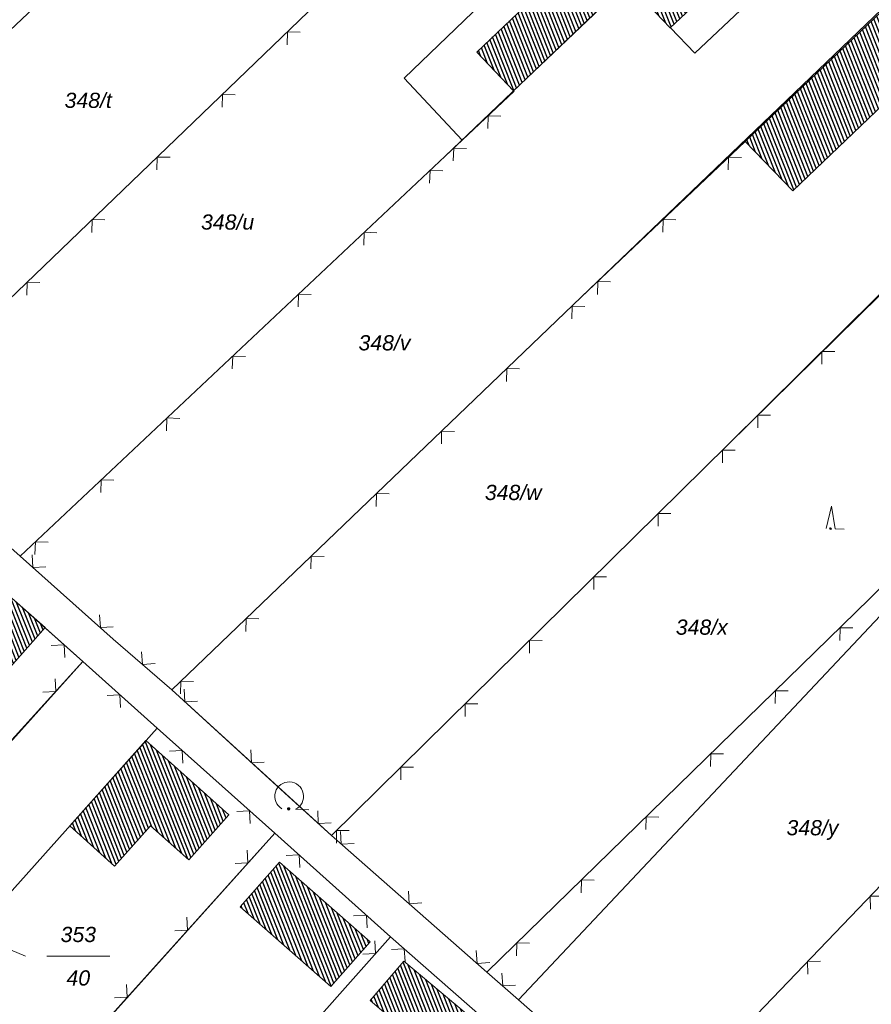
# Model space of a CAD drawing. Header units: metres. Extents: x 345144 to 348639, y 5629211 to 5635235.
# Tile 837 of 1056: x 347634 to 347681, y 5630612 to 5630667. Entities that reach past the tile are written whole.
import ezdxf
from ezdxf.enums import TextEntityAlignment as Align

# ---------------------------------------------------------------- set-up
doc = ezdxf.new("R2010")
doc.units = ezdxf.units.M
doc.header["$MEASUREMENT"] = 0
for name, color, linetype in [('081-083 Topographie', 7, 'Continuous'), ('AX Flurstück', 7, 'Continuous'), ('AX Gebäude', 7, 'Continuous'), ('Definitionslinie', 7, 'Continuous'), ('MG Präsentationsobjekt - Linie', 7, 'Continuous'), ('Präsentationsobjekt -Text (punktförmig)', 7, 'Continuous')]:
    doc.layers.add(name, color=color, linetype=linetype)
doc.styles.add('ARIALIT', font='ariali.ttf', dxfattribs={"height": 1})
pattern_1 = [(111.5294117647, (0, 0), (-0.186045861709, -0.07339575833), [])]

# ---------------------------------------------------------------- blocks, each defined once
blk = doc.blocks.new('alk_7200_nrwx2')
at = {"true_color": 0x2e2e2e}
h = blk.add_hatch(color=250, dxfattribs=at)
edge = h.paths.add_edge_path(flags=0)
edge.add_arc((-0.020544, -0.388118), 0.055525, 180, 360, ccw=False)
edge.add_arc((-0.020544, -0.388118), 0.055525, 0, 180, ccw=False)
at = {"color": 250, "lineweight": 5, "true_color": 0x2e2e2e, "flags": 128}
blk.add_lwpolyline([(-0.298168, -0.388118), (-0.020544, 1), (0.257079, -0.388118), (0.812326, -0.388118)], dxfattribs=at)
blk.add_lwpolyline([(-0.298168, -0.388118), (-0.020544, 1), (0.257079, -0.388118), (0.812326, -0.388118)], dxfattribs=at)
at = {"color": 250, "lineweight": 5, "true_color": 0x2e2e2e}
for start, end in [(0, 180), (180, 0)]:
    blk.add_arc((-0.020544, -0.388118), 0.055525, start, end, dxfattribs=at)
blk = doc.blocks.new('alk_7100_nrwx2')
at = {"true_color": 0x2e2e2e}
h = blk.add_hatch(color=250, dxfattribs=at)
edge = h.paths.add_edge_path(flags=0)
edge.add_arc((0.024073, -0.597267), 0.057254, 180, 360, ccw=False)
edge.add_arc((0.024073, -0.597267), 0.057255, 0, 180, ccw=False)
at = {"color": 250, "lineweight": 5, "true_color": 0x2e2e2e, "flags": 128}
blk.add_lwpolyline([(0.349382, -0.597267), (1, -0.597267)], dxfattribs=at)
at = {"color": 250, "lineweight": 5, "true_color": 0x2e2e2e}
for centre, radius, start, end in [((0.024073, 0.012362), 0.690995, -61.9148169, -118.0851831), ((0.024073, -0.597267), 0.057255, 0, 180), ((0.024073, -0.597267), 0.057254, 180, 0)]:
    blk.add_arc(centre, radius, start, end, dxfattribs=at)

msp = doc.modelspace()

# ---------------------------------------------------------------- hatches: boundary and pattern name
at = {"layer": 'AX Gebäude', "true_color": 0x4f4f4f}
h = msp.add_hatch(dxfattribs=at)
h.set_pattern_fill('_USER', color=251, scale=0.2, angle=111.5294118, style=0, pattern_type=0)
h.set_pattern_definition(pattern_1)
h.paths.add_polyline_path([(347667.145, 5630668.873), (347660.865, 5630662.884), (347658.826, 5630665.022), (347665.966, 5630671.832), (347667.265, 5630672.395), (347668.967, 5630670.61)], flags=0)
h = msp.add_hatch(dxfattribs=at)
h.set_pattern_fill('_USER', color=251, scale=0.2, angle=111.5294118, style=0, pattern_type=0)
h.set_pattern_definition(pattern_1)
h.paths.add_polyline_path([(347668.967, 5630670.61), (347670.562, 5630668.937), (347670.722, 5630669.09), (347671.52, 5630668.253), (347669.538, 5630666.363), (347667.145, 5630668.873)], flags=0)
h = msp.add_hatch(dxfattribs=at)
h.set_pattern_fill('_USER', color=251, scale=0.2, angle=111.5294118, style=0, pattern_type=0)
h.set_pattern_definition(pattern_1)
h.paths.add_polyline_path([(347673.686, 5630660.075), (347681.232, 5630667.264), (347683.843, 5630664.536), (347676.316, 5630657.337)], flags=0)
h = msp.add_hatch(dxfattribs=at)
h.set_pattern_fill('_USER', color=251, scale=0.2, angle=111.5294118, style=0, pattern_type=0)
h.set_pattern_definition(pattern_1)
h.paths.add_polyline_path([(347631.882, 5630633.776), (347632.917, 5630634.944), (347634.934, 5630633.156), (347631.638, 5630629.436), (347629.62, 5630631.223)], flags=0)
h = msp.add_hatch(dxfattribs=at)
h.set_pattern_fill('_USER', color=251, scale=0.2, angle=111.5294118, style=0, pattern_type=0)
h.set_pattern_definition(pattern_1)
h.paths.add_polyline_path([(347640.506, 5630626.903), (347645.105, 5630622.795), (347642.88, 5630620.304), (347640.771, 5630622.187), (347638.78, 5630619.959), (347636.29, 5630622.183)], flags=0)
h = msp.add_hatch(dxfattribs=at)
h.set_pattern_fill('_USER', color=251, scale=0.2, angle=111.5294118, style=0, pattern_type=0)
h.set_pattern_definition(pattern_1)
h.paths.add_polyline_path([(347647.903, 5630620.17), (347652.922, 5630615.756), (347650.755, 5630613.292), (347645.736, 5630617.706)], flags=0)
h = msp.add_hatch(dxfattribs=at)
h.set_pattern_fill('_USER', color=251, scale=0.2, angle=111.5294118, style=0, pattern_type=0)
h.set_pattern_definition(pattern_1)
h.paths.add_polyline_path([(347654.786, 5630614.683), (347658.698, 5630611.408), (347655.894, 5630608.134), (347654.895, 5630608.974), (347655.808, 5630610.055), (347652.92, 5630612.517)], flags=0)

# ---------------------------------------------------------------- linework, layer by layer
at = {"layer": '081-083 Topographie', "color": 7, "linetype": 'Continuous', "lineweight": 5, "flags": 128}
for points in [[(347669.544, 5630666.363), (347670.89, 5630664.964), (347670.89, 5630664.964), (347675.614, 5630669.434), (347675.614, 5630669.434), (347678.183, 5630669.393), (347678.183, 5630669.393), (347686.861, 5630677.763), (347686.861, 5630677.763), (347682.995, 5630681.897), (347682.995, 5630681.897), (347686.22, 5630684.883)], [(347625.565, 5630644.243), (347649.499, 5630667.248), (347649.499, 5630667.248), (347660.842, 5630678.152)], [(347664.557, 5630674.285), (347665.237, 5630673.616), (347665.237, 5630673.616), (347654.812, 5630663.572), (347654.812, 5630663.572), (347658.014, 5630660.147)], [(347633.545, 5630637.119), (347657.081, 5630659.268), (347657.081, 5630659.268), (347658.014, 5630660.147), (347658.014, 5630660.147), (347660.896, 5630662.857)], [(347659.388, 5630614.089), (347680.59, 5630634.764), (347680.59, 5630634.764), (347687.676, 5630641.853), (347687.676, 5630641.853), (347692.21, 5630646.907), (347692.21, 5630646.907), (347707.749, 5630662.118), (347707.749, 5630662.118), (347708.213, 5630662.557)], [(347641.938, 5630629.709), (347664.606, 5630651.446), (347664.606, 5630651.446), (347673.686, 5630660.076)], [(347650.779, 5630621.648), (347672.711, 5630643.267), (347672.711, 5630643.267), (347683.158, 5630653.621), (347683.158, 5630653.621), (347684.599, 5630655.059)], [(347625.565, 5630644.243), (347633.545, 5630637.119)], [(347633.545, 5630637.119), (347638.698, 5630632.521), (347638.698, 5630632.521), (347641.938, 5630629.709)], [(347668.719, 5630605.896), (347689.019, 5630627.064), (347689.019, 5630627.064), (347693.436, 5630631.797), (347693.436, 5630631.797), (347696.358, 5630634.934)], [(347634.932, 5630633.142), (347637.021, 5630631.274)], [(347620.568, 5630613.155), (347637.021, 5630631.274)], [(347637.021, 5630631.274), (347641.125, 5630627.595), (347641.125, 5630627.595), (347647.643, 5630621.777)], [(347641.938, 5630629.709), (347648.412, 5630623.806), (347648.412, 5630623.806), (347650.779, 5630621.648)], [(347627.953, 5630599.902), (347629.26, 5630601.354), (347629.26, 5630601.354), (347647.643, 5630621.777)], [(347647.643, 5630621.777), (347654.055, 5630616.043)], [(347650.779, 5630621.648), (347659.388, 5630614.089)], [(347635.798, 5630595.49), (347654.055, 5630616.043)], [(347659.32, 5630611.406), (347654.055, 5630616.043)], [(347659.388, 5630614.089), (347661.142, 5630612.549), (347661.142, 5630612.549), (347668.719, 5630605.896)]]:
    msp.add_lwpolyline(points, dxfattribs=at)
at = {"layer": 'AX Flurstück', "color": 8, "linetype": 'Continuous', "lineweight": 13, "true_color": 0x808080, "flags": 128}
for points in [[(347607.834, 5630660.199), (347633.497, 5630683.586), (347662.498, 5630710.015), (347670.077, 5630702.097), (347642.087, 5630674.844), (347617.362, 5630651.518), (347609.536, 5630658.755), (347607.834, 5630660.199)], [(347642.087, 5630674.844), (347670.077, 5630702.097), (347677.554, 5630694.216), (347649.499, 5630667.249), (347625.565, 5630644.243), (347617.362, 5630651.518), (347642.087, 5630674.844)], [(347625.565, 5630644.243), (347649.499, 5630667.249), (347677.554, 5630694.216), (347685.2, 5630686.156), (347657.081, 5630659.268), (347633.545, 5630637.12), (347625.565, 5630644.243)], [(347657.081, 5630659.268), (347685.2, 5630686.156), (347686.22, 5630684.883), (347692.642, 5630678.333), (347664.606, 5630651.446), (347641.938, 5630629.709), (347638.698, 5630632.521), (347633.545, 5630637.12), (347657.081, 5630659.268)], [(347664.606, 5630651.446), (347692.642, 5630678.333), (347700.438, 5630670.597), (347672.712, 5630643.267), (347650.779, 5630621.648), (347641.938, 5630629.709), (347664.606, 5630651.446)], [(347681.741, 5630634.434), (347661.142, 5630612.549), (347659.387, 5630614.089), (347650.779, 5630621.648), (347672.712, 5630643.267), (347700.438, 5630670.597), (347708.211, 5630662.556), (347681.741, 5630634.434)], [(347684.343, 5630588.896), (347679.148, 5630593.52), (347672.246, 5630599.764), (347665.778, 5630605.58), (347660.806, 5630610.055), (347659.319, 5630611.406), (347654.054, 5630616.043), (347647.643, 5630621.777), (347641.125, 5630627.596), (347637.021, 5630631.275), (347632.917, 5630634.944), (347626.404, 5630640.632), (347619.998, 5630646.496), (347615.844, 5630650.177), (347611.683, 5630653.913), (347608.022, 5630657.226), (347605.302, 5630659.901), (347599.177, 5630665.794), (347595.557, 5630669.293)], [(347599.515, 5630668.095), (347607.834, 5630660.199), (347609.536, 5630658.755), (347617.362, 5630651.518), (347625.565, 5630644.243), (347633.545, 5630637.12), (347638.698, 5630632.521), (347641.938, 5630629.709), (347650.779, 5630621.648), (347659.387, 5630614.089), (347661.142, 5630612.549), (347668.72, 5630605.896), (347676.622, 5630598.576), (347684.675, 5630591.479)], [(347689.019, 5630627.064), (347668.72, 5630605.896), (347661.142, 5630612.549), (347681.741, 5630634.434), (347708.211, 5630662.556), (347712.735, 5630658.233), (347715.956, 5630655.155), (347689.019, 5630627.064)], [(347696.461, 5630619.281), (347676.622, 5630598.576), (347668.72, 5630605.896), (347689.019, 5630627.064), (347715.956, 5630655.155), (347723.968, 5630647.498), (347696.461, 5630619.281)], [(347637.021, 5630631.275), (347608.881, 5630599.946), (347601.674, 5630606.293), (347611.485, 5630617.242), (347614.574, 5630614.475), (347632.917, 5630634.944), (347637.021, 5630631.275)], [(347608.881, 5630599.946), (347637.021, 5630631.275), (347641.125, 5630627.596), (347623.048, 5630607.356), (347618.346, 5630608.977), (347612.384, 5630602.288), (347608.881, 5630599.946)], [(347647.643, 5630621.777), (347619.46, 5630590.38), (347616.069, 5630593.37), (347625.921, 5630604.357), (347622.81, 5630607.095), (347623.048, 5630607.356), (347641.125, 5630627.596), (347647.643, 5630621.777)], [(347619.46, 5630590.38), (347647.643, 5630621.777), (347654.054, 5630616.043), (347635.798, 5630595.491), (347632.621, 5630598.331), (347622.811, 5630587.402), (347619.46, 5630590.38)], [(347635.798, 5630595.491), (347654.054, 5630616.043), (347659.319, 5630611.406), (347631.229, 5630580.066), (347631.113, 5630579.94), (347622.811, 5630587.402), (347632.621, 5630598.331), (347635.798, 5630595.491)]]:
    msp.add_lwpolyline(points, dxfattribs=at)
at = {"layer": 'AX Gebäude', "color": 7, "linetype": 'Continuous', "lineweight": 5, "flags": 128}
for points in [[(347667.145, 5630668.873), (347660.865, 5630662.884), (347658.826, 5630665.022), (347665.966, 5630671.832), (347667.265, 5630672.395), (347668.967, 5630670.61), (347667.145, 5630668.873)], [(347668.967, 5630670.61), (347670.562, 5630668.937), (347670.722, 5630669.09), (347671.52, 5630668.253), (347669.538, 5630666.363), (347667.145, 5630668.873), (347668.967, 5630670.61)], [(347673.686, 5630660.075), (347681.232, 5630667.264), (347683.843, 5630664.536), (347676.316, 5630657.337), (347673.686, 5630660.075)], [(347631.882, 5630633.776), (347632.917, 5630634.944), (347634.934, 5630633.156), (347631.638, 5630629.436), (347629.62, 5630631.223), (347631.882, 5630633.776)], [(347640.506, 5630626.903), (347645.105, 5630622.795), (347642.88, 5630620.304), (347640.771, 5630622.187), (347638.78, 5630619.959), (347636.29, 5630622.183), (347640.506, 5630626.903)], [(347647.903, 5630620.17), (347652.922, 5630615.756), (347650.755, 5630613.292), (347645.736, 5630617.706), (347647.903, 5630620.17)], [(347654.786, 5630614.683), (347658.698, 5630611.408), (347655.894, 5630608.134), (347654.895, 5630608.974), (347655.808, 5630610.055), (347652.92, 5630612.517), (347654.786, 5630614.683)]]:
    msp.add_lwpolyline(points, dxfattribs=at)
at = {"layer": 'Definitionslinie', "color": 7, "linetype": 'Continuous', "lineweight": 5, "flags": 128}
for points in [[(347654.812, 5630663.572), (347665.237, 5630673.616)], [(347670.89, 5630664.964), (347675.614, 5630669.434)], [(347625.565, 5630644.243), (347649.499, 5630667.248)], [(347669.544, 5630666.363), (347670.89, 5630664.964)], [(347649.053, 5630666.126), (347648.346, 5630666.14), (347648.332, 5630665.433)], [(347649.053, 5630666.126), (347648.346, 5630666.14), (347648.332, 5630665.433)], [(347654.812, 5630663.572), (347658.014, 5630660.147)], [(347645.449, 5630662.661), (347644.742, 5630662.675), (347644.728, 5630661.968)], [(347645.449, 5630662.661), (347644.742, 5630662.675), (347644.728, 5630661.968)], [(347658.014, 5630660.147), (347660.896, 5630662.857)], [(347660.162, 5630661.48), (347659.455, 5630661.502), (347659.433, 5630660.795)], [(347660.162, 5630661.48), (347659.455, 5630661.502), (347659.433, 5630660.795)], [(347657.081, 5630659.268), (347658.014, 5630660.147)], [(347658.254, 5630659.686), (347657.548, 5630659.708), (347657.526, 5630659.001)], [(347658.254, 5630659.686), (347657.548, 5630659.708), (347657.526, 5630659.001)], [(347664.606, 5630651.446), (347673.686, 5630660.076)], [(347633.545, 5630637.119), (347657.081, 5630659.268)], [(347641.844, 5630659.196), (347641.137, 5630659.21), (347641.123, 5630658.503)], [(347641.844, 5630659.196), (347641.137, 5630659.21), (347641.123, 5630658.503)], [(347673.477, 5630659.188), (347672.77, 5630659.206), (347672.752, 5630658.499)], [(347673.477, 5630659.188), (347672.77, 5630659.206), (347672.752, 5630658.499)], [(347656.943, 5630658.452), (347656.237, 5630658.473), (347656.215, 5630657.767)], [(347656.943, 5630658.452), (347656.237, 5630658.473), (347656.215, 5630657.767)], [(347638.239, 5630655.732), (347637.532, 5630655.746), (347637.518, 5630655.039)], [(347638.239, 5630655.732), (347637.532, 5630655.746), (347637.518, 5630655.039)], [(347669.853, 5630655.743), (347669.146, 5630655.761), (347669.128, 5630655.054)], [(347669.853, 5630655.743), (347669.146, 5630655.761), (347669.128, 5630655.054)], [(347653.302, 5630655.025), (347652.595, 5630655.047), (347652.574, 5630654.34)], [(347653.302, 5630655.025), (347652.595, 5630655.047), (347652.574, 5630654.34)], [(347672.711, 5630643.267), (347683.158, 5630653.621)], [(347634.634, 5630652.267), (347633.927, 5630652.281), (347633.913, 5630651.574)], [(347634.634, 5630652.267), (347633.927, 5630652.281), (347633.913, 5630651.574)], [(347666.229, 5630652.298), (347665.522, 5630652.316), (347665.504, 5630651.61)], [(347666.229, 5630652.298), (347665.522, 5630652.316), (347665.504, 5630651.61)], [(347649.661, 5630651.599), (347648.954, 5630651.62), (347648.933, 5630650.913)], [(347649.661, 5630651.599), (347648.954, 5630651.62), (347648.933, 5630650.913)], [(347641.938, 5630629.709), (347664.606, 5630651.446)], [(347664.806, 5630650.945), (347664.099, 5630650.959), (347664.084, 5630650.252)], [(347664.806, 5630650.945), (347664.099, 5630650.959), (347664.084, 5630650.252)], [(347678.642, 5630648.441), (347677.935, 5630648.444), (347677.931, 5630647.737)], [(347678.642, 5630648.441), (347677.935, 5630648.444), (347677.931, 5630647.737)], [(347646.02, 5630648.172), (347645.313, 5630648.194), (347645.292, 5630647.487)], [(347646.02, 5630648.172), (347645.313, 5630648.194), (347645.292, 5630647.487)], [(347661.197, 5630647.484), (347660.49, 5630647.499), (347660.475, 5630646.792)], [(347661.197, 5630647.484), (347660.49, 5630647.499), (347660.475, 5630646.792)], [(347642.379, 5630644.745), (347641.672, 5630644.767), (347641.65, 5630644.06)], [(347642.379, 5630644.745), (347641.672, 5630644.767), (347641.65, 5630644.06)], [(347675.09, 5630644.921), (347674.383, 5630644.924), (347674.38, 5630644.217)], [(347675.09, 5630644.921), (347674.383, 5630644.924), (347674.38, 5630644.217)], [(347625.565, 5630644.243), (347633.545, 5630637.119)], [(347657.588, 5630644.023), (347656.881, 5630644.038), (347656.866, 5630643.331)], [(347657.588, 5630644.023), (347656.881, 5630644.038), (347656.866, 5630643.331)], [(347650.779, 5630621.648), (347672.711, 5630643.267)], [(347673.135, 5630642.983), (347672.428, 5630642.988), (347672.422, 5630642.281)], [(347673.135, 5630642.983), (347672.428, 5630642.988), (347672.422, 5630642.281)], [(347680.59, 5630634.764), (347687.676, 5630641.853)], [(347638.737, 5630641.319), (347638.031, 5630641.34), (347638.009, 5630640.633)], [(347638.737, 5630641.319), (347638.031, 5630641.34), (347638.009, 5630640.633)], [(347653.979, 5630640.563), (347653.272, 5630640.578), (347653.257, 5630639.871)], [(347653.979, 5630640.563), (347653.272, 5630640.578), (347653.257, 5630639.871)], [(347669.574, 5630639.472), (347668.867, 5630639.478), (347668.862, 5630638.77)], [(347669.574, 5630639.472), (347668.867, 5630639.478), (347668.862, 5630638.77)], [(347635.096, 5630637.892), (347634.389, 5630637.914), (347634.368, 5630637.207)], [(347635.096, 5630637.892), (347634.389, 5630637.914), (347634.368, 5630637.207)], [(347633.545, 5630637.119), (347638.698, 5630632.521)], [(347634.216, 5630637.19), (347634.256, 5630636.484), (347634.962, 5630636.525)], [(347634.216, 5630637.19), (347634.256, 5630636.484), (347634.962, 5630636.525)], [(347650.37, 5630637.102), (347649.663, 5630637.117), (347649.648, 5630636.41)], [(347650.37, 5630637.102), (347649.663, 5630637.117), (347649.648, 5630636.41)], [(347666.013, 5630635.962), (347665.306, 5630635.968), (347665.301, 5630635.26)], [(347666.013, 5630635.962), (347665.306, 5630635.968), (347665.301, 5630635.26)], [(347659.388, 5630614.089), (347680.59, 5630634.764)], [(347637.947, 5630633.862), (347637.987, 5630633.156), (347638.693, 5630633.196)], [(347637.947, 5630633.862), (347637.987, 5630633.156), (347638.693, 5630633.196)], [(347646.761, 5630633.641), (347646.054, 5630633.656), (347646.039, 5630632.949)], [(347646.761, 5630633.641), (347646.054, 5630633.656), (347646.039, 5630632.949)], [(347634.932, 5630633.142), (347637.021, 5630631.274)], [(347679.645, 5630633.145), (347678.938, 5630633.153), (347678.929, 5630632.446)], [(347679.645, 5630633.145), (347678.938, 5630633.153), (347678.929, 5630632.446)], [(347638.698, 5630632.521), (347641.938, 5630629.709)], [(347662.452, 5630632.452), (347661.745, 5630632.458), (347661.74, 5630631.75)], [(347662.452, 5630632.452), (347661.745, 5630632.458), (347661.74, 5630631.75)], [(347636.016, 5630631.502), (347635.977, 5630632.208), (347635.27, 5630632.169)], [(347636.016, 5630631.502), (347635.977, 5630632.208), (347635.27, 5630632.169)], [(347640.268, 5630631.82), (347640.318, 5630631.115), (347641.023, 5630631.165)], [(347640.268, 5630631.82), (347640.318, 5630631.115), (347641.023, 5630631.165)], [(347620.568, 5630613.155), (347637.021, 5630631.274)], [(347637.021, 5630631.274), (347641.125, 5630627.595)], [(347634.811, 5630629.584), (347635.517, 5630629.618), (347635.483, 5630630.324)], [(347634.811, 5630629.584), (347635.517, 5630629.618), (347635.483, 5630630.324)], [(347641.938, 5630629.709), (347648.412, 5630623.806), (347648.412, 5630623.806), (347650.779, 5630621.648)], [(347643.152, 5630630.181), (347642.445, 5630630.196), (347642.431, 5630629.489)], [(347643.152, 5630630.181), (347642.445, 5630630.196), (347642.431, 5630629.489)], [(347642.631, 5630629.754), (347642.664, 5630629.047), (347643.37, 5630629.08)], [(347642.631, 5630629.754), (347642.664, 5630629.047), (347643.37, 5630629.08)], [(347639.112, 5630628.728), (347639.073, 5630629.435), (347638.367, 5630629.396)], [(347639.112, 5630628.728), (347639.073, 5630629.435), (347638.367, 5630629.396)], [(347676.066, 5630629.654), (347675.359, 5630629.663), (347675.35, 5630628.956)], [(347676.066, 5630629.654), (347675.359, 5630629.663), (347675.35, 5630628.956)], [(347658.891, 5630628.942), (347658.184, 5630628.947), (347658.179, 5630628.24)], [(347658.891, 5630628.942), (347658.184, 5630628.947), (347658.179, 5630628.24)], [(347641.125, 5630627.595), (347647.643, 5630621.777)], [(347668.719, 5630605.896), (347689.019, 5630627.064)], [(347642.559, 5630625.645), (347642.519, 5630626.351), (347641.813, 5630626.311)], [(347642.559, 5630625.645), (347642.519, 5630626.351), (347641.813, 5630626.311)], [(347646.326, 5630626.385), (347646.359, 5630625.679), (347647.065, 5630625.711)], [(347646.326, 5630626.385), (347646.358, 5630625.678), (347647.065, 5630625.711)], [(347672.486, 5630626.163), (347671.779, 5630626.172), (347671.77, 5630625.465)], [(347672.486, 5630626.163), (347671.779, 5630626.172), (347671.77, 5630625.465)], [(347655.33, 5630625.432), (347654.623, 5630625.437), (347654.618, 5630624.73)], [(347655.33, 5630625.432), (347654.623, 5630625.437), (347654.618, 5630624.73)], [(347646.289, 5630622.315), (347646.249, 5630623.021), (347645.543, 5630622.981)], [(347646.289, 5630622.315), (347646.249, 5630623.021), (347645.543, 5630622.981)], [(347650.021, 5630623.016), (347650.053, 5630622.31), (347650.76, 5630622.342)], [(347650.021, 5630623.016), (347650.053, 5630622.31), (347650.76, 5630622.342)], [(347668.906, 5630622.672), (347668.199, 5630622.681), (347668.19, 5630621.974)], [(347668.906, 5630622.672), (347668.199, 5630622.681), (347668.19, 5630621.974)], [(347627.953, 5630599.902), (347629.26, 5630601.354), (347629.26, 5630601.354), (347647.643, 5630621.777)], [(347647.643, 5630621.777), (347654.055, 5630616.043)], [(347650.779, 5630621.648), (347659.388, 5630614.089)], [(347651.77, 5630621.922), (347651.062, 5630621.927), (347651.057, 5630621.22)], [(347651.77, 5630621.922), (347651.062, 5630621.927), (347651.057, 5630621.22)], [(347651.28, 5630621.873), (347651.326, 5630621.167), (347652.032, 5630621.213)], [(347651.28, 5630621.873), (347651.326, 5630621.167), (347652.032, 5630621.213)], [(347645.455, 5630620.093), (347646.161, 5630620.13), (347646.124, 5630620.836)], [(347645.455, 5630620.093), (347646.161, 5630620.13), (347646.124, 5630620.836)], [(347649.025, 5630619.87), (347648.985, 5630620.576), (347648.279, 5630620.537)], [(347649.025, 5630619.87), (347648.985, 5630620.576), (347648.279, 5630620.537)], [(347665.326, 5630619.181), (347664.619, 5630619.19), (347664.61, 5630618.483)], [(347665.326, 5630619.181), (347664.619, 5630619.19), (347664.61, 5630618.483)], [(347655.038, 5630618.574), (347655.084, 5630617.869), (347655.789, 5630617.914)], [(347655.038, 5630618.574), (347655.084, 5630617.869), (347655.789, 5630617.914)], [(347681.306, 5630618.299), (347680.599, 5630618.284), (347680.614, 5630617.577)], [(347681.306, 5630618.299), (347680.599, 5630618.284), (347680.614, 5630617.577)], [(347652.752, 5630616.537), (347652.713, 5630617.244), (347652.007, 5630617.204)], [(347652.752, 5630616.537), (347652.713, 5630617.244), (347652.007, 5630617.204)], [(347642.109, 5630616.377), (347642.816, 5630616.414), (347642.778, 5630617.12)], [(347642.109, 5630616.377), (347642.816, 5630616.414), (347642.778, 5630617.12)], [(347635.798, 5630595.49), (347654.055, 5630616.043)], [(347652.522, 5630615.07), (347653.228, 5630615.112), (347653.186, 5630615.818)], [(347652.522, 5630615.07), (347653.228, 5630615.112), (347653.186, 5630615.818)], [(347654.055, 5630616.043), (347659.32, 5630611.406)], [(347661.747, 5630615.691), (347661.04, 5630615.7), (347661.031, 5630614.993)], [(347661.747, 5630615.691), (347661.04, 5630615.7), (347661.031, 5630614.993)], [(347654.856, 5630614.671), (347654.811, 5630615.377), (347654.106, 5630615.332)], [(347654.856, 5630614.671), (347654.811, 5630615.377), (347654.106, 5630615.332)], [(347658.795, 5630615.275), (347658.841, 5630614.57), (347659.546, 5630614.615)], [(347658.795, 5630615.275), (347658.841, 5630614.57), (347659.546, 5630614.615)], [(347677.846, 5630614.69), (347677.139, 5630614.676), (347677.153, 5630613.969)], [(347677.846, 5630614.69), (347677.139, 5630614.676), (347677.153, 5630613.969)], [(347659.388, 5630614.089), (347661.142, 5630612.549)], [(347660.219, 5630614.025), (347660.265, 5630613.319), (347660.971, 5630613.365)], [(347660.219, 5630614.025), (347660.265, 5630613.319), (347660.971, 5630613.365)], [(347638.764, 5630612.661), (347639.471, 5630612.698), (347639.433, 5630613.404)], [(347638.764, 5630612.661), (347639.471, 5630612.698), (347639.433, 5630613.404)], [(347661.142, 5630612.549), (347668.719, 5630605.896)]]:
    msp.add_lwpolyline(points, dxfattribs=at)
at = {"layer": 'MG Präsentationsobjekt - Linie', "color": 251, "linetype": 'Continuous', "lineweight": 13, "true_color": 0x5e5e5e, "flags": 128}
msp.add_lwpolyline([(347628.225, 5630617.333), (347633.852, 5630614.967)], dxfattribs=at)
at = {"layer": 'Präsentationsobjekt -Text (punktförmig)', "color": 251, "linetype": 'Continuous', "lineweight": 13, "true_color": 0x5e5e5e, "flags": 128}
msp.add_lwpolyline([(347635.0254, 5630614.96652), (347638.5066, 5630614.96652)], dxfattribs=at)

# ---------------------------------------------------------------- block references
at = {"layer": '081-083 Topographie'}
for name, p, xscale, yscale, rotation in [('alk_7200_nrwx2', (347678.444, 5630638.986), 0.9005, 0.9005, -2.326036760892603), ('alk_7100_nrwx2', (347648.412, 5630623.806), 1.15275, 1.15275, -2.326094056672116)]:
    msp.add_blockref(name, p, dxfattribs=dict(at, xscale=xscale, yscale=yscale, rotation=rotation))

# ---------------------------------------------------------------- texts
at = {"layer": 'Präsentationsobjekt -Text (punktförmig)', "color": 8, "true_color": 0x808080, "style": 'ARIALIT'}
for s, p in [('348/t', (347637.315, 5630662.352)), ('348/u', (347645.032, 5630655.614)), ('348/v', (347653.718, 5630648.928)), ('348/w', (347660.843, 5630640.642)), ('348/x', (347671.282, 5630633.184)), ('348/y', (347677.412, 5630622.08)), ('353', (347636.766, 5630616.16988)), ('40', (347636.766, 5630613.76316))]:
    msp.add_text(s, height=0.8421, dxfattribs=at).set_placement(p, align=Align.MIDDLE_CENTER)

doc.saveas('drawing.dxf')
